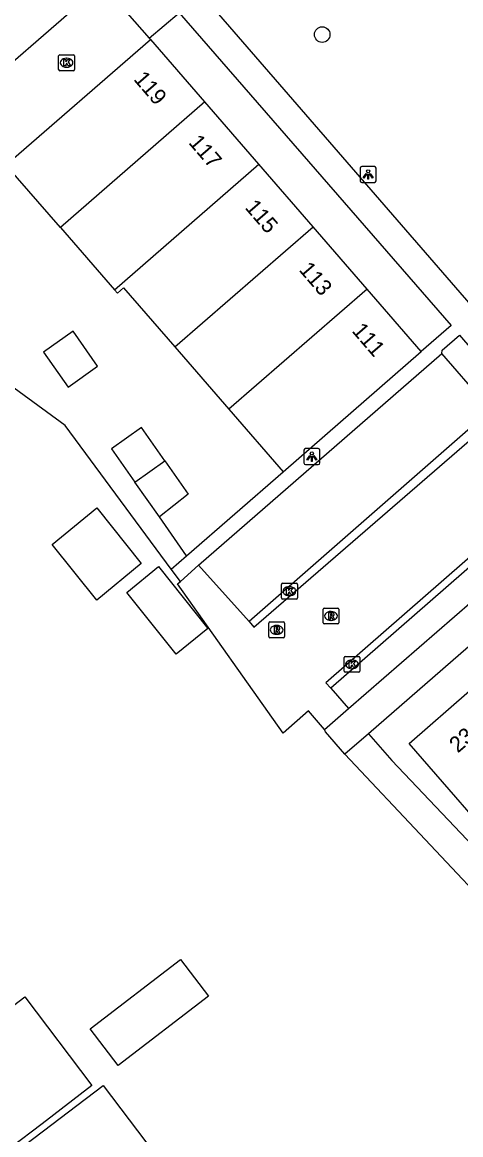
# Model space of a CAD drawing. Extents: x 161882 to 162509, y 381687 to 382379.
# Drawn here: x 162023.2 to 162050.8, y 382066.2 to 382136.1 of the extents above; entities that cross this region are included whole.
import ezdxf

# ---------------------------------------------------------------- set-up
doc = ezdxf.new("R2010")
doc.units = 0
for name, color, linetype in [('IMGEO_Boom', 7, 'Continuous'), ('IMGEO_Erf', 7, 'Continuous'), ('IMGEO_Kolk', 7, 'Continuous'), ('IMGEO_Lichtpunt', 7, 'Continuous'), ('IMGEO_Muur', 7, 'Continuous'), ('IMGEO_Pand', 7, 'Continuous'), ('IMGEO_Pand_nummerreeks', 7, 'Continuous'), ('IMGEO_Parkeervlak_open', 7, 'Continuous'), ('IMGEO_Rijbaan_lokaal_open', 7, 'Continuous'), ('IMGEO_Rioolput', 7, 'Continuous'), ('IMGEO_Voetpad_open', 7, 'Continuous')]:
    doc.layers.add(name, color=color, linetype=linetype)

msp = doc.modelspace()

# ---------------------------------------------------------------- linework, layer by layer
at = {"layer": 'IMGEO_Boom'}
msp.add_circle((162042.096, 382135.366), 0.489, dxfattribs=at)
at = {"layer": 'IMGEO_Erf'}
msp.add_lwpolyline([(162032.595, 382101.767), (162025.937, 382110.791), (162022.175, 382113.551), (162020.64, 382112.232)], dxfattribs=at)
at = {"layer": 'IMGEO_Kolk'}
for p, q in [((162025.518, 382133.17), (162025.518, 382134.022)), ((162025.593, 382134.096), (162026.445, 382134.096)), ((162026.006, 382133.876), (162026.031, 382133.876)), ((162026.519, 382134.022), (162026.519, 382133.17)), ((162026.029, 382133.316), (162026.004, 382133.316)), ((162026.445, 382133.096), (162025.593, 382133.096)), ((162039.536, 382099.959), (162039.536, 382100.811)), ((162039.611, 382100.885), (162040.463, 382100.885)), ((162040.024, 382100.665), (162040.049, 382100.665)), ((162040.537, 382100.811), (162040.537, 382099.959)), ((162040.463, 382099.885), (162039.611, 382099.885)), ((162040.047, 382100.105), (162040.022, 382100.105)), ((162043.468, 382095.364), (162043.468, 382096.216)), ((162043.543, 382096.29), (162044.395, 382096.29)), ((162043.956, 382096.07), (162043.981, 382096.07)), ((162044.469, 382096.216), (162044.469, 382095.364)), ((162043.979, 382095.51), (162043.954, 382095.51)), ((162044.395, 382095.29), (162043.543, 382095.29))]:
    msp.add_line(p, q, dxfattribs=at)
for points in [[(162025.518, 382133.17), (162025.518, 382134.022)], [(162025.593, 382134.096), (162026.445, 382134.096)], [(162026.519, 382134.022), (162026.519, 382133.17)], [(162025.839, 382133.796), (162025.962, 382133.796), (162025.962, 382133.645), (162026.092, 382133.796), (162026.256, 382133.796), (162026.11, 382133.645), (162026.263, 382133.396), (162026.111, 382133.396), (162026.026, 382133.56), (162025.962, 382133.493), (162025.962, 382133.396), (162025.839, 382133.396), (162025.839, 382133.796)], [(162026.445, 382133.096), (162025.593, 382133.096)], [(162039.536, 382099.959), (162039.536, 382100.811)], [(162039.611, 382100.885), (162040.463, 382100.885)], [(162039.857, 382100.585), (162039.98, 382100.585), (162039.98, 382100.434), (162040.11, 382100.585), (162040.274, 382100.585), (162040.128, 382100.434), (162040.281, 382100.185), (162040.129, 382100.185), (162040.044, 382100.349), (162039.98, 382100.282), (162039.98, 382100.185), (162039.857, 382100.185), (162039.857, 382100.585)], [(162040.537, 382100.811), (162040.537, 382099.959)], [(162040.463, 382099.885), (162039.611, 382099.885)], [(162043.468, 382095.364), (162043.468, 382096.216)], [(162043.543, 382096.29), (162044.395, 382096.29)], [(162044.469, 382096.216), (162044.469, 382095.364)], [(162043.789, 382095.99), (162043.912, 382095.99), (162043.912, 382095.839), (162044.042, 382095.99), (162044.206, 382095.99), (162044.06, 382095.839), (162044.213, 382095.59), (162044.061, 382095.59), (162043.976, 382095.754), (162043.912, 382095.687), (162043.912, 382095.59), (162043.789, 382095.59), (162043.789, 382095.99)], [(162044.395, 382095.29), (162043.543, 382095.29)]]:
    msp.add_lwpolyline(points, dxfattribs=at)
for centre, start, end in [((162025.595, 382134.02), 91.55205, 178.44795), ((162025.595, 382134.02), 91.55205, 178.44795), ((162026.443, 382134.02), 1.55205, 88.44795), ((162026.443, 382134.02), 1.55205, 88.44795), ((162025.595, 382133.172), 181.55205, 268.44795), ((162025.595, 382133.172), 181.55205, 268.44795), ((162026.443, 382133.172), 271.55205, 358.44795), ((162026.443, 382133.172), 271.55205, 358.44795), ((162039.613, 382100.809), 91.55205, 178.44795), ((162039.613, 382100.809), 91.55205, 178.44795), ((162040.461, 382100.809), 1.55205, 88.44795), ((162040.461, 382100.809), 1.55205, 88.44795), ((162039.613, 382099.961), 181.55205, 268.44795), ((162039.613, 382099.961), 181.55205, 268.44795), ((162040.461, 382099.961), 271.55205, 358.44795), ((162040.461, 382099.961), 271.55205, 358.44795), ((162043.545, 382096.214), 91.55205, 178.44795), ((162043.545, 382096.214), 91.55205, 178.44795), ((162044.393, 382096.214), 1.55205, 88.44795), ((162044.393, 382096.214), 1.55205, 88.44795), ((162043.545, 382095.366), 181.55205, 268.44795), ((162043.545, 382095.366), 181.55205, 268.44795), ((162044.393, 382095.366), 271.55205, 358.44795), ((162044.393, 382095.366), 271.55205, 358.44795)]:
    msp.add_arc(centre, 0.0765, start, end, dxfattribs=at)
for centre, major_axis, ratio, start_param, end_param in [((162026.005, 382133.596), (-0.387, 0.002), 0.722429, 4.712389, 7.853982), ((162026.03, 382133.596), (-0.39, 0.002), 0.717154, 1.570796, 4.712389), ((162040.023, 382100.385), (-0.387, 0.002), 0.722429, 4.712389, 7.853982), ((162040.048, 382100.385), (-0.39, 0.002), 0.717154, 1.570796, 4.712389), ((162043.955, 382095.79), (-0.387, 0.002), 0.722429, 4.712389, 7.853982), ((162043.98, 382095.79), (-0.39, 0.002), 0.717154, 1.570796, 4.712389)]:
    msp.add_ellipse(centre, major_axis=major_axis, ratio=ratio, start_param=start_param, end_param=end_param, dxfattribs=at)
at = {"layer": 'IMGEO_Lichtpunt'}
for p, q in [((162044.486, 382126.976), (162044.486, 382126.169)), ((162044.486, 382126.976), (162044.486, 382126.169)), ((162045.388, 382127.071), (162044.58, 382127.071)), ((162045.388, 382127.071), (162044.58, 382127.071)), ((162045.482, 382126.169), (162045.482, 382126.976)), ((162045.482, 382126.169), (162045.482, 382126.976)), ((162044.58, 382126.075), (162045.388, 382126.075)), ((162044.58, 382126.075), (162045.388, 382126.075)), ((162041.848, 382109.344), (162041.04, 382109.344)), ((162041.848, 382109.344), (162041.04, 382109.344)), ((162040.946, 382109.249), (162040.946, 382108.442)), ((162040.946, 382109.249), (162040.946, 382108.442)), ((162041.942, 382108.442), (162041.942, 382109.249)), ((162041.942, 382108.442), (162041.942, 382109.249)), ((162041.04, 382108.348), (162041.848, 382108.348)), ((162041.04, 382108.348), (162041.848, 382108.348))]:
    msp.add_line(p, q, dxfattribs=at)
for points in [[(162044.86, 382126.64), (162044.899, 382126.612), (162044.711, 382126.35), (162044.673, 382126.377), (162044.86, 382126.64)], [(162044.962, 382126.592), (162045.009, 382126.592), (162045.009, 382126.27), (162044.962, 382126.27), (162044.962, 382126.592)], [(162045.072, 382126.612), (162045.11, 382126.639), (162045.297, 382126.377), (162045.258, 382126.349), (162045.072, 382126.612)], [(162041.32, 382108.913), (162041.359, 382108.885), (162041.171, 382108.623), (162041.133, 382108.65), (162041.32, 382108.913)], [(162041.422, 382108.865), (162041.469, 382108.865), (162041.469, 382108.543), (162041.422, 382108.543), (162041.422, 382108.865)], [(162041.532, 382108.885), (162041.57, 382108.912), (162041.757, 382108.65), (162041.718, 382108.622), (162041.532, 382108.885)]]:
    msp.add_lwpolyline(points, dxfattribs=at)
for centre in [(162044.985, 382126.774), (162041.445, 382109.047)]:
    msp.add_circle(centre, 0.0994, dxfattribs=at)
for centre, start, end in [((162044.58, 382126.976), 90, 180), ((162044.58, 382126.976), 90, 180), ((162045.388, 382126.976), 0, 90), ((162045.388, 382126.976), 0, 90), ((162044.58, 382126.169), 180, 270), ((162044.58, 382126.169), 180, 270), ((162045.388, 382126.169), 270, 0), ((162045.388, 382126.169), 270, 360), ((162041.04, 382109.249), 90, 180), ((162041.04, 382109.249), 90, 180), ((162041.848, 382109.249), 0, 90), ((162041.848, 382109.249), 0, 90), ((162041.04, 382108.442), 180, 270), ((162041.04, 382108.442), 180, 270), ((162041.848, 382108.442), 270, 0), ((162041.848, 382108.442), 270, 360)]:
    msp.add_arc(centre, 0.0946, start, end, dxfattribs=at)
at = {"layer": 'IMGEO_Muur'}
msp.add_lwpolyline([(162033.568, 382102.599), (162031.856, 382105.06)], dxfattribs=at)
at = {"layer": 'IMGEO_Pand'}
for points in [[(162018.798, 382130.333), (162028.227, 382138.532)], [(162031.293, 382135.038), (162022.224, 382127.158)], [(162034.713, 382131.132), (162031.309, 382135.052), (162031.293, 382135.038)], [(162034.713, 382131.132), (162025.627, 382123.243)], [(162038.116, 382127.212), (162034.713, 382131.132)], [(162025.627, 382123.243), (162022.224, 382127.158)], [(162029.032, 382119.325), (162038.116, 382127.212)], [(162041.52, 382123.292), (162038.116, 382127.212)], [(162025.627, 382123.243), (162029.032, 382119.325)], [(162032.825, 382115.742), (162041.52, 382123.292)], [(162044.923, 382119.372), (162041.52, 382123.292)], [(162029.032, 382119.325), (162029.212, 382119.118), (162029.599, 382119.455), (162032.825, 382115.742)], [(162044.923, 382119.372), (162036.23, 382111.824)], [(162048.327, 382115.452), (162044.923, 382119.372)], [(162026.437, 382116.733), (162024.574, 382115.398), (162026.113, 382113.21), (162027.969, 382114.531), (162026.437, 382116.733)], [(162032.825, 382115.742), (162036.23, 382111.824)], [(162039.643, 382107.895), (162048.327, 382115.452)], [(162036.23, 382111.824), (162039.643, 382107.895)], [(162032.196, 382108.573), (162030.724, 382110.663), (162028.835, 382109.336), (162030.311, 382107.246)], [(162030.311, 382107.246), (162032.196, 382108.573)], [(162032.196, 382108.573), (162033.667, 382106.483), (162031.856, 382105.06), (162030.311, 382107.246)], [(162027.912, 382099.822), (162025.12, 382103.322), (162027.926, 382105.618), (162030.718, 382102.118), (162027.912, 382099.822)], [(162029.805, 382100.31), (162031.794, 382101.937), (162034.895, 382098.05), (162032.906, 382096.423), (162029.805, 382100.31)], [(162058.933, 382085.442), (162055.177, 382082.169), (162055.093, 382082.095), (162054.473, 382082.858), (162054.137, 382083.272), (162047.556, 382090.818), (162051.36, 382094.127)], [(162034.948, 382074.933), (162029.253, 382070.576), (162027.496, 382072.874), (162033.19, 382077.231), (162034.948, 382074.933)], [(162020.16, 382072.446), (162023.392, 382074.893), (162027.615, 382069.316), (162024.472, 382066.904), (162020.48, 382063.901)], [(162020.714, 382063.56), (162028.32, 382069.318), (162031.58, 382065.013), (162023.974, 382059.255)]]:
    msp.add_lwpolyline(points, dxfattribs=at)
at = {"layer": 'IMGEO_Parkeervlak_open'}
msp.add_lwpolyline([(162052.243, 382112.316), (162049.626, 382115.318)], dxfattribs=at)
at = {"layer": 'IMGEO_Rijbaan_lokaal_open'}
for points in [[(162089.5, 382135.76), (162042.331, 382094.626), (162042.637, 382094.281)], [(162037.509, 382098.473), (162037.797, 382098.117), (162062.239, 382119.267), (162068.499, 382124.843), (162080.253, 382135.078)], [(162052.937, 382111.975), (162037.509, 382098.473)], [(162057.277, 382107.051), (162042.637, 382094.281)], [(162033.172, 382100.991), (162034.321, 382102.015)], [(162034.321, 382102.015), (162037.509, 382098.473)], [(162042.236, 382091.698), (162041.229, 382092.869), (162039.632, 382091.47), (162033.004, 382100.842), (162033.172, 382100.991)], [(162042.637, 382094.281), (162043.757, 382093.013)], [(162042.236, 382091.698), (162043.757, 382093.013)]]:
    msp.add_lwpolyline(points, dxfattribs=at)
at = {"layer": 'IMGEO_Rioolput'}
for p, q in [((162042.149, 382098.402), (162042.149, 382099.254)), ((162042.224, 382099.328), (162043.076, 382099.328)), ((162042.637, 382099.108), (162042.662, 382099.108)), ((162043.15, 382099.254), (162043.15, 382098.402)), ((162038.73, 382097.528), (162038.73, 382098.38)), ((162038.805, 382098.454), (162039.657, 382098.454)), ((162039.218, 382098.234), (162039.243, 382098.234)), ((162039.731, 382098.38), (162039.731, 382097.528)), ((162043.076, 382098.328), (162042.224, 382098.328)), ((162042.66, 382098.548), (162042.635, 382098.548)), ((162039.657, 382097.454), (162038.805, 382097.454)), ((162039.241, 382097.674), (162039.216, 382097.674))]:
    msp.add_line(p, q, dxfattribs=at)
for points in [[(162042.149, 382098.402), (162042.149, 382099.254)], [(162042.224, 382099.328), (162043.076, 382099.328)], [(162042.738, 382099.026), (162042.486, 382099.028), (162042.486, 382098.628)], [(162042.664, 382098.947), (162042.61, 382098.947), (162042.61, 382098.866)], [(162042.61, 382098.866), (162042.662, 382098.866)], [(162043.15, 382099.254), (162043.15, 382098.402)], [(162038.73, 382097.528), (162038.73, 382098.38)], [(162038.805, 382098.454), (162039.657, 382098.454)], [(162039.319, 382098.152), (162039.067, 382098.154), (162039.067, 382097.754)], [(162039.731, 382098.38), (162039.731, 382097.528)], [(162043.076, 382098.328), (162042.224, 382098.328)], [(162042.486, 382098.628), (162042.61, 382098.628), (162042.61, 382098.79), (162042.621, 382098.79)], [(162042.668, 382098.761), (162042.739, 382098.628), (162042.879, 382098.628), (162042.814, 382098.754)], [(162039.657, 382097.454), (162038.805, 382097.454)], [(162039.067, 382097.754), (162039.191, 382097.754), (162039.191, 382097.916), (162039.202, 382097.916)], [(162039.245, 382098.073), (162039.191, 382098.073), (162039.191, 382097.992)], [(162039.191, 382097.992), (162039.243, 382097.992)], [(162039.249, 382097.887), (162039.32, 382097.754), (162039.46, 382097.754), (162039.395, 382097.88)]]:
    msp.add_lwpolyline(points, dxfattribs=at)
for centre, radius, start, end in [((162042.226, 382099.252), 0.0765, 91.55205, 178.44795), ((162042.226, 382099.252), 0.0765, 91.55205, 178.44795), ((162042.646, 382099.055), 0.19, 274.7715, 282.96867), ((162042.67, 382098.851), 0.0964, 77.00612, 93.18647), ((162042.684, 382098.908), 0.0378, 276.66336, 79.67722), ((162042.737, 382098.916), 0.109, 350.36119, 89.41601), ((162042.735, 382098.916), 0.112, 277.58423, 350.98172), ((162043.074, 382099.252), 0.0765, 1.55205, 88.44795), ((162043.074, 382099.252), 0.0765, 1.55205, 88.44795), ((162038.807, 382098.378), 0.0765, 91.55205, 178.44795), ((162038.807, 382098.378), 0.0765, 91.55205, 178.44795), ((162039.318, 382098.042), 0.109, 350.36119, 89.41601), ((162039.655, 382098.378), 0.0765, 1.55205, 88.44795), ((162039.655, 382098.378), 0.0765, 1.55205, 88.44795), ((162042.226, 382098.404), 0.0765, 181.55205, 268.44795), ((162042.226, 382098.404), 0.0765, 181.55205, 268.44795), ((162042.62, 382098.737), 0.0533, 26.02933, 88.69889), ((162042.719, 382098.701), 0.108, 29.51342, 73.79051), ((162043.074, 382098.404), 0.0765, 271.55205, 358.44795), ((162043.074, 382098.404), 0.0765, 271.55205, 358.44795), ((162038.807, 382097.53), 0.0765, 181.55205, 268.44795), ((162038.807, 382097.53), 0.0765, 181.55205, 268.44795), ((162039.201, 382097.863), 0.0533, 26.02933, 88.69889), ((162039.227, 382098.181), 0.19, 274.7715, 282.96867), ((162039.251, 382097.977), 0.0964, 77.00612, 93.18647), ((162039.265, 382098.034), 0.0378, 276.66336, 79.67722), ((162039.316, 382098.042), 0.112, 277.58423, 350.98172), ((162039.3, 382097.827), 0.108, 29.51342, 73.79051), ((162039.655, 382097.53), 0.0765, 271.55205, 358.44795), ((162039.655, 382097.53), 0.0765, 271.55205, 358.44795)]:
    msp.add_arc(centre, radius, start, end, dxfattribs=at)
for centre, major_axis, ratio, start_param, end_param in [((162042.636, 382098.828), (-0.387, 0.002), 0.722429, 4.712389, 7.853982), ((162042.661, 382098.828), (-0.39, 0.002), 0.717154, 1.570796, 4.712389), ((162039.217, 382097.954), (-0.387, 0.002), 0.722429, 4.712389, 7.853982), ((162039.242, 382097.954), (-0.39, 0.002), 0.717154, 1.570796, 4.712389)]:
    msp.add_ellipse(centre, major_axis=major_axis, ratio=ratio, start_param=start_param, end_param=end_param, dxfattribs=at)
at = {"layer": 'IMGEO_Voetpad_open'}
for points in [[(162055.435, 382113.796), (162034.496, 382137.927), (162040.79, 382143.399)], [(162028.288, 382138.462), (162031.212, 382135.133)], [(162031.212, 382135.133), (162033.092, 382136.738), (162050.208, 382117.073), (162048.327, 382115.452)], [(162031.212, 382135.133), (162031.293, 382135.038)], [(162094.812, 382134.731), (162045.016, 382091.412)], [(162049.626, 382115.318), (162049.638, 382115.532), (162050.725, 382116.472), (162054.076, 382112.578)], [(162034.321, 382102.015), (162049.626, 382115.318)], [(162032.595, 382101.767), (162033.568, 382102.599), (162039.643, 382107.895)], [(162043.757, 382093.013), (162058.2, 382105.55)], [(162033.172, 382100.991), (162032.595, 382101.767)], [(162043.519, 382090.148), (162042.306, 382091.549), (162042.236, 382091.698)], [(162045.016, 382091.412), (162043.519, 382090.148)], [(162045.016, 382091.412), (162046.474, 382089.736), (162054.365, 382081.454), (162060.406, 382076.959), (162060.864, 382076.431), (162062.431, 382077.793)], [(162062.408, 382075.091), (162061.871, 382074.611), (162053.625, 382079.413), (162043.519, 382090.148)]]:
    msp.add_lwpolyline(points, dxfattribs=at)

# ---------------------------------------------------------------- texts
at = {"layer": 'IMGEO_Pand_nummerreeks'}
for s, rotation, p in [('119', 310.77147, (162030.187, 382132.539)), ('117', 310.77147, (162033.646, 382128.555)), ('115', 310.77147, (162037.188, 382124.475)), ('113', 310.77147, (162040.588, 382120.56)), ('111', 310.77147, (162043.916, 382116.726)), ('23', 40.81751, (162050.623, 382090.176))]:
    msp.add_text(s, height=1, rotation=rotation, dxfattribs=at).set_placement(p)

doc.saveas('drawing.dxf')
